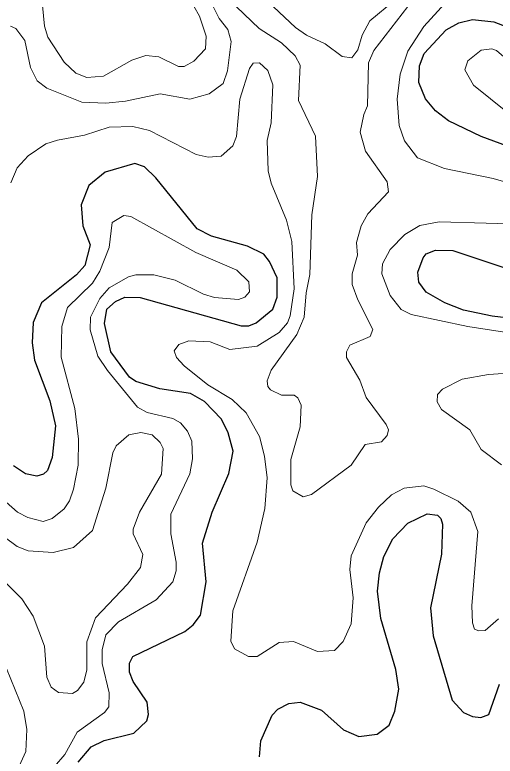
# Model space of a CAD drawing. Extents: x 577 to 602.9, y 7483.8 to 7511.6.
# Drawn here: x 578.366 to 579.162, y 7509.39 to 7510.617 of the extents above; entities that cross this region are included whole.
import ezdxf

# ---------------------------------------------------------------- set-up
doc = ezdxf.new("R2010")
doc.units = 0
doc.header["$LTSCALE"] = 0.032
doc.layers.add('1', color=7, linetype='Continuous', lineweight=25)
doc.layers.add('2', color=7, linetype='Continuous', lineweight=13)

msp = doc.modelspace()

# ---------------------------------------------------------------- linework, layer by layer
at = {"layer": '1'}
for points in [[(579.1918, 7510.3967), (579.1393, 7510.4158), (579.0852, 7510.442), (579.0637, 7510.4587), (579.047, 7510.4786), (579.0359, 7510.5056), (579.0367, 7510.5327), (579.0447, 7510.5533), (579.0812, 7510.5923), (579.1019, 7510.6042), (579.125, 7510.6098), (579.16, 7510.6058), (579.2132, 7510.5852)], [(578.4713, 7509.3805), (578.4928, 7509.4059), (578.5143, 7509.4162), (578.5636, 7509.4282), (578.585, 7509.4488), (578.5882, 7509.4592), (578.5858, 7509.4799), (578.5628, 7509.5141), (578.5564, 7509.5292), (578.5564, 7509.5443), (578.562, 7509.5554), (578.6479, 7509.5968), (578.6622, 7509.6079), (578.6741, 7509.6238), (578.6836, 7509.6787), (578.6773, 7509.7431), (578.6932, 7509.794), (578.721, 7509.8584), (578.7282, 7509.8949), (578.7202, 7509.9252), (578.7091, 7509.9482), (578.6805, 7509.9776), (578.6574, 7509.9904), (578.6065, 7509.9983), (578.5668, 7510.0102), (578.5564, 7510.0174), (578.5254, 7510.0595), (578.5151, 7510.1065), (578.519, 7510.1303), (578.5334, 7510.143), (578.5485, 7510.1502), (578.5739, 7510.1494), (578.7417, 7510.1025), (578.7544, 7510.1025), (578.7663, 7510.1073), (578.7942, 7510.1303), (578.8013, 7510.1502), (578.8013, 7510.182), (578.7886, 7510.209), (578.7791, 7510.221), (578.752, 7510.2345), (578.6924, 7510.2512), (578.6685, 7510.2631), (578.6002, 7510.3474), (578.5811, 7510.3657), (578.5652, 7510.3713), (578.5159, 7510.3569), (578.4888, 7510.3347), (578.4761, 7510.3029), (578.4793, 7510.2679), (578.4912, 7510.2369), (578.4825, 7510.2027)], [(579.2172, 7510.1112), (579.1576, 7510.1184), (579.1099, 7510.1287), (579.0788, 7510.1407), (579.0478, 7510.1581), (579.0359, 7510.1748), (579.0343, 7510.1915), (579.0431, 7510.2154), (579.0478, 7510.2218), (579.0637, 7510.2281), (579.0924, 7510.2273), (579.2212, 7510.1844)], [(578.4825, 7510.2027), (578.4689, 7510.1868), (578.4109, 7510.1407), (578.3966, 7510.108), (578.395, 7510.0747), (578.399, 7510.046), (578.4244, 7509.9784), (578.434, 7509.9371), (578.4284, 7509.8846), (578.4204, 7509.8631), (578.4141, 7509.8568), (578.4029, 7509.8536), (578.3839, 7509.8576), (578.364, 7509.8711)], [(578.7719, 7509.3892), (578.7743, 7509.4155), (578.7926, 7509.4584), (578.8021, 7509.4679), (578.8204, 7509.4775), (578.8395, 7509.4799), (578.8745, 7509.4663), (578.9111, 7509.4337), (578.9365, 7509.4226), (578.9667, 7509.4266), (578.9866, 7509.4417), (578.9961, 7509.4648), (579.0025, 7509.5013), (578.9977, 7509.5339), (578.9731, 7509.6182), (578.9675, 7509.6635), (578.9707, 7509.6938), (578.9779, 7509.7208), (578.993, 7509.7502), (579.0176, 7509.7757), (579.0494, 7509.7916), (579.0669, 7509.7892), (579.0725, 7509.7836), (579.0749, 7509.7741), (579.0733, 7509.7248), (579.055, 7509.6357), (579.0598, 7509.5896), (579.0908, 7509.483), (579.1099, 7509.4624), (579.125, 7509.456), (579.1385, 7509.4544), (579.152, 7509.4592), (579.1695, 7509.5093)]]:
    msp.add_lwpolyline(points, dxfattribs=at)
at = {"layer": '2'}
for points in [[(579.0176, 7510.6313), (578.9612, 7510.5581), (578.9524, 7510.5382), (578.9508, 7510.4667), (578.9445, 7510.4524), (578.9389, 7510.4229), (578.9476, 7510.3919), (578.9834, 7510.341), (578.9858, 7510.3243), (578.9516, 7510.2878), (578.9405, 7510.2679), (578.9325, 7510.2408), (578.9341, 7510.2194), (578.9254, 7510.1884), (578.9254, 7510.1709), (578.9349, 7510.1454), (578.9599, 7510.0963), (578.9554, 7510.085), (578.9214, 7510.0707), (578.9158, 7510.0595), (578.9158, 7510.05), (578.9381, 7510.0126), (578.9484, 7509.984), (578.9818, 7509.9395), (578.9858, 7509.9307), (578.9834, 7509.9212), (578.9739, 7509.9108), (578.9468, 7509.9061), (578.9238, 7509.8719), (578.8578, 7509.8234), (578.8443, 7509.8194), (578.8268, 7509.8297), (578.8236, 7509.8393), (578.8236, 7509.8814), (578.8395, 7509.9355), (578.8411, 7509.9713), (578.8355, 7509.9832), (578.8292, 7509.988), (578.8085, 7509.988), (578.7902, 7509.9967), (578.7854, 7510.0023), (578.7846, 7510.0118), (578.791, 7510.0293), (578.8339, 7510.0882), (578.8459, 7510.1168), (578.849, 7510.1574), (578.8554, 7510.1876), (578.8586, 7510.2862), (578.8681, 7510.3498), (578.8649, 7510.4166), (578.8363, 7510.4754), (578.8395, 7510.5343), (578.8308, 7510.5494), (578.8085, 7510.5708), (578.7711, 7510.5947), (578.7085, 7510.6555)], [(579.1735, 7510.6504), (579.1234, 7510.6559), (579.1003, 7510.6496), (579.0788, 7510.636), (579.0439, 7510.5979), (579.0176, 7510.5573), (579.0049, 7510.5192), (579.0001, 7510.4778), (579.0033, 7510.4341), (579.0121, 7510.4086), (579.0335, 7510.3808), (579.0781, 7510.3633), (579.1592, 7510.3466), (579.2085, 7510.3323)], [(578.6534, 7510.6488), (578.6725, 7510.6154), (578.6836, 7510.582), (578.6821, 7510.5613), (578.663, 7510.5406), (578.6471, 7510.5319), (578.6375, 7510.5319), (578.6049, 7510.5478), (578.5835, 7510.5502), (578.5604, 7510.5422), (578.5135, 7510.516), (578.4856, 7510.5136), (578.4674, 7510.5207), (578.4483, 7510.539), (578.4212, 7510.5804), (578.4157, 7510.5987), (578.4125, 7510.6329)], [(578.6906, 7510.6401), (578.7051, 7510.6114), (578.7194, 7510.5931)], [(578.9961, 7510.6416), (578.9548, 7510.6074), (578.9421, 7510.5836), (578.9349, 7510.5597), (578.9246, 7510.5462), (578.9087, 7510.5486), (578.8808, 7510.5693), (578.8498, 7510.5836), (578.8315, 7510.5963), (578.795, 7510.6305)], [(578.7194, 7510.5931), (578.725, 7510.5732), (578.7186, 7510.5247), (578.7115, 7510.504), (578.6884, 7510.4866), (578.6566, 7510.4778), (578.6073, 7510.4866), (578.5501, 7510.4746), (578.5175, 7510.4714), (578.4777, 7510.473), (578.4196, 7510.4961), (578.4037, 7510.508), (578.3926, 7510.5303), (578.3831, 7510.5748), (578.368, 7510.5947), (578.3592, 7510.5987)], [(578.6383, 7510.0715), (578.655, 7510.0778), (578.69, 7510.0762), (578.7226, 7510.0635), (578.7679, 7510.0691), (578.8045, 7510.0914), (578.818, 7510.1073), (578.8228, 7510.1192), (578.8292, 7510.1637), (578.8252, 7510.2424), (578.8164, 7510.2774), (578.791, 7510.3387), (578.7862, 7510.3593), (578.7846, 7510.4094), (578.791, 7510.4388), (578.7942, 7510.5017), (578.7854, 7510.5255), (578.7719, 7510.5382), (578.7616, 7510.5374), (578.7552, 7510.5287), (578.7393, 7510.4778), (578.7337, 7510.4158), (578.7274, 7510.4007), (578.7083, 7510.3832), (578.6868, 7510.3816), (578.6669, 7510.3864), (578.5898, 7510.4261), (578.562, 7510.4325), (578.523, 7510.4317), (578.4817, 7510.4182), (578.4371, 7510.4102), (578.4181, 7510.4039), (578.3886, 7510.384), (578.3703, 7510.3641), (578.36, 7510.3394)], [(578.3521, 7509.8107), (578.3711, 7509.794), (578.3878, 7509.7852), (578.4133, 7509.7788), (578.4284, 7509.7836), (578.4483, 7509.7995), (578.457, 7509.813), (578.4634, 7509.8321), (578.4713, 7509.8719), (578.4721, 7509.9148), (578.4658, 7509.9657), (578.4435, 7510.0508), (578.4443, 7510.1017), (578.4538, 7510.1327), (578.4952, 7510.1733), (578.5071, 7510.1931), (578.523, 7510.2321), (578.5278, 7510.2734), (578.5469, 7510.2854), (578.5588, 7510.2838), (578.6662, 7510.2241), (578.7345, 7510.1947), (578.7544, 7510.1756), (578.7552, 7510.1589), (578.7473, 7510.1502), (578.7369, 7510.1462), (578.6972, 7510.1494), (578.6789, 7510.155), (578.632, 7510.178), (578.597, 7510.1868), (578.5668, 7510.1868), (578.5548, 7510.1836), (578.523, 7510.1653), (578.5071, 7510.1478), (578.492, 7510.1168), (578.4912, 7510.0961), (578.5039, 7510.0524), (578.5198, 7510.0285), (578.5699, 7509.9681), (578.5858, 7509.9594), (578.628, 7509.949), (578.6407, 7509.9419), (578.6526, 7509.9283), (578.6598, 7509.9116), (578.6606, 7509.8822), (578.6566, 7509.8576), (578.6248, 7509.7908), (578.6248, 7509.7582), (578.6335, 7509.7113), (578.6335, 7509.6969), (578.628, 7509.6787), (578.6009, 7509.6492), (578.5381, 7509.6127), (578.5175, 7509.5912), (578.5111, 7509.5665), (578.5111, 7509.5435)], [(579.2252, 7510.2703), (579.0693, 7510.275), (579.0375, 7510.2687), (579.0128, 7510.2536), (578.9882, 7510.2289), (578.9755, 7510.2051), (578.9747, 7510.1884), (578.9882, 7510.1526), (579.0065, 7510.1295), (579.0232, 7510.1216), (579.117, 7510.1017), (579.2283, 7510.0842)], [(579.1679, 7509.6174), (579.1456, 7509.5983), (579.1353, 7509.5975), (579.1281, 7509.6007), (579.125, 7509.6111), (579.1234, 7509.6389), (579.1337, 7509.7621), (579.1218, 7509.794), (579.1011, 7509.8122), (579.0606, 7509.8321), (579.0439, 7509.8377), (579.0113, 7509.8337), (578.9906, 7509.8226), (578.9691, 7509.8027), (578.9484, 7509.7765), (578.9238, 7509.7216), (578.9214, 7509.6993), (578.927, 7509.6524), (578.9238, 7509.6095), (578.9103, 7509.5801), (578.896, 7509.5649), (578.8681, 7509.5634), (578.8284, 7509.5801), (578.8045, 7509.5785), (578.7679, 7509.5554), (578.7536, 7509.5554), (578.7306, 7509.5681), (578.7242, 7509.5808), (578.7274, 7509.6309), (578.7679, 7509.7447), (578.7807, 7509.8003), (578.7846, 7509.8512), (578.7799, 7509.887), (578.7719, 7509.9196), (578.7496, 7509.9586), (578.7266, 7509.9808), (578.686, 7510.0047), (578.6471, 7510.0365), (578.6343, 7510.05), (578.6304, 7510.0611), (578.6383, 7510.0715)], [(579.2244, 7510.0269), (579.1512, 7510.0222), (579.1075, 7510.0142), (579.0749, 7509.9975), (579.0669, 7509.9888), (579.0661, 7509.9768), (579.0733, 7509.9641), (579.1202, 7509.9307), (579.1393, 7509.8981), (579.1727, 7509.8727)], [(578.3218, 7509.7065), (578.3783, 7509.6508), (578.3966, 7509.6222), (578.4157, 7509.5721), (578.4196, 7509.5212), (578.4268, 7509.5045), (578.4387, 7509.4958), (578.4618, 7509.4942), (578.4705, 7509.4989), (578.4809, 7509.5125), (578.4856, 7509.5331), (578.4856, 7509.5793), (578.5, 7509.619), (578.5532, 7509.6747), (578.5747, 7509.7025), (578.5787, 7509.724), (578.5628, 7509.7582), (578.5628, 7509.7661), (578.5731, 7509.794), (578.6097, 7509.8568), (578.6121, 7509.8997), (578.6073, 7509.9093), (578.5938, 7509.922), (578.5755, 7509.926), (578.5556, 7509.922), (578.5342, 7509.9037), (578.5286, 7509.8926), (578.5175, 7509.8337), (578.4952, 7509.7637), (578.4634, 7509.7359), (578.43, 7509.7272), (578.3886, 7509.7303), (578.3703, 7509.7375), (578.3489, 7509.7534)], [(578.368, 7509.3614), (578.3847, 7509.398), (578.3862, 7509.4345), (578.3815, 7509.4648), (578.3529, 7509.5355)], [(578.5111, 7509.5435), (578.523, 7509.495), (578.5222, 7509.4719), (578.5151, 7509.4624), (578.4697, 7509.4298), (578.4491, 7509.3932), (578.4324, 7509.3733)]]:
    msp.add_lwpolyline(points, dxfattribs=at)
msp.add_lwpolyline([(579.117, 7510.5414), (579.1393, 7510.5589), (579.1568, 7510.5613), (579.1647, 7510.5581), (579.1886, 7510.5374), (579.2101, 7510.5048), (579.2379, 7510.4858), (579.2538, 7510.4619), (579.2546, 7510.4444), (579.2395, 7510.4269), (579.2263, 7510.4208), (579.2116, 7510.4237), (579.183, 7510.4555), (579.1266, 7510.5009), (579.1122, 7510.5263)], close=True, dxfattribs=at)

doc.saveas('drawing.dxf')
